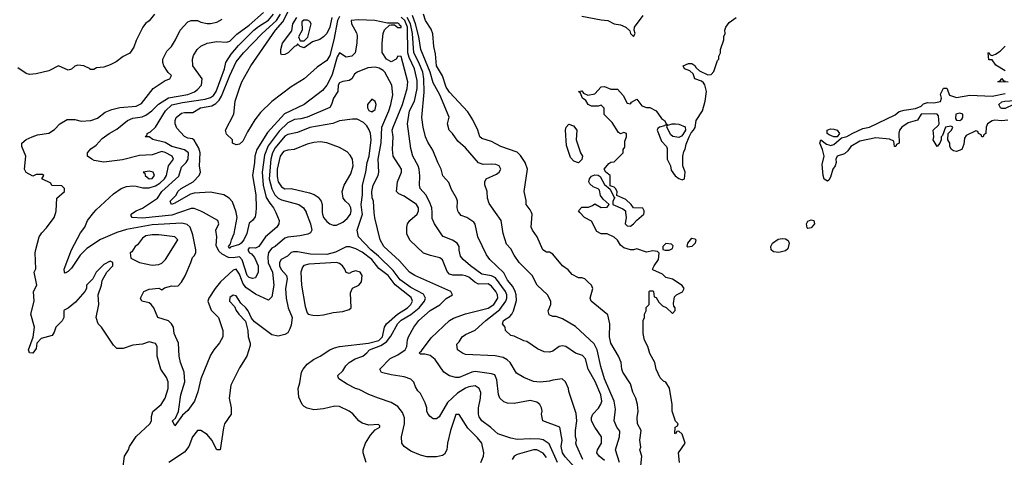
# Model space of a CAD drawing. Header units: inches. Extents: x 2348341 to 2479810, y 460419 to 613669.
# Tile 649 of 656: x 2445509 to 2451606, y 588483 to 591196. Entities that reach past the tile are written whole.
import ezdxf

# ---------------------------------------------------------------- set-up
doc = ezdxf.new("R2010")
doc.units = ezdxf.units.IN
doc.header["$MEASUREMENT"] = 0
for name, color, linetype in [('C4548', 7, 'Continuous'), ('C4549', 7, 'Continuous'), ('C4558', 7, 'Continuous'), ('C4559', 7, 'Continuous')]:
    doc.layers.add(name, color=color, linetype=linetype)

msp = doc.modelspace()

# ---------------------------------------------------------------- linework, layer by layer
at = {"layer": 'C4548', "color": 2}
for points, elevation in [([(2446148.4, 588411.6), (2446158, 588490), (2446182, 588530), (2446188.7, 588550), (2446230, 588612), (2446314, 588690), (2446325.2, 588710), (2446324.7, 588735.3), (2446334, 588766), (2446384, 588810), (2446409, 588850), (2446429.3, 588910), (2446429.3, 588950), (2446417.2, 588977.2), (2446382, 589030), (2446361.2, 589110), (2446359.3, 589170), (2446349.3, 589189.3), (2446310, 589199.3), (2446270, 589185.2), (2446210, 589178), (2446150, 589158), (2446110, 589158), (2446090, 589178), (2446015.3, 589290), (2445995.3, 589310), (2445982, 589350), (2445999, 589430), (2445995.3, 589490), (2446015.3, 589550), (2446020.4, 589579.6), (2446048.7, 589631.3), (2446086, 589670), (2446086, 589690), (2446070, 589698), (2446030, 589678), (2445982, 589630), (2445962, 589590), (2445922, 589550), (2445922, 589530), (2445912, 589510), (2445854.4, 589445.6), (2445810, 589408), (2445785.4, 589394.6), (2445782, 589390), (2445782, 589350), (2445771.1, 589328.9), (2445732, 589290), (2445722, 589258), (2445710, 589238), (2445641.6, 589218.4), (2445614.8, 589190), (2445610, 589158), (2445590, 589128.7), (2445568.7, 589130), (2445564, 589150), (2445593.2, 589226.8), (2445600.9, 589290), (2445579, 589370), (2445599, 589450), (2445595.3, 589510), (2445615.3, 589550), (2445598, 589630), (2445608, 589652), (2445605.2, 589750), (2445609.1, 589770.9), (2445628.7, 589850), (2445645.6, 589874.4), (2445675.5, 589904.5), (2445722, 589970), (2445732, 590000)], 70), ([(2447283.5, 590000), (2447310.6, 589930), (2447318.8, 589890), (2447310, 589875.3), (2447293.2, 589866.8), (2447244.1, 589855.9), (2447170, 589847.6), (2447150, 589840.7), (2447090.8, 589790), (2447070, 589779.5), (2447050, 589753.2), (2447045.8, 589725.8), (2447048, 589688), (2447074.4, 589630), (2447081.6, 589550), (2447070, 589478), (2447050, 589458), (2446970, 589495.1), (2446910, 589535.1), (2446890, 589562.7), (2446870, 589618), (2446850, 589649.4), (2446830, 589643.6), (2446752.9, 589570), (2446718.5, 589530), (2446680.5, 589470), (2446673.4, 589450), (2446694.9, 589394.9), (2446741, 589350), (2446766, 589270), (2446766, 589230), (2446747.1, 589192.9), (2446711.3, 589150), (2446690, 589115.3), (2446630, 588969), (2446611.6, 588888.4), (2446590.6, 588830), (2446550, 588772.7), (2446516.8, 588743.2), (2446470, 588678), (2446455.3, 588710), (2446474, 588726), (2446493.2, 588766.8), (2446506, 588870), (2446531.5, 588950), (2446527.3, 589010), (2446505.2, 589070), (2446497.2, 589110), (2446493.2, 589190), (2446465.2, 589250), (2446460.9, 589290), (2446449.4, 589310), (2446429.6, 589329.6), (2446364, 589350), (2446339, 589410), (2446324, 589430), (2446310, 589441.2), (2446266, 589450), (2446258, 589470), (2446278, 589510), (2446310, 589524.7), (2446370.8, 589530.8), (2446390, 589522), (2446405.6, 589534.4), (2446450, 589546), (2446470, 589542.8), (2446490, 589546.8), (2446510, 589567.7), (2446533, 589607), (2446569.6, 589690), (2446578, 589722), (2446590, 589732), (2446599, 589750), (2446599, 589770), (2446581.7, 589861.7), (2446563.7, 589910), (2446546, 589926), (2446513.3, 589933.3), (2446330, 589923.5), (2446170, 589894.3), (2446110, 589875.8), (2446010, 589832.6), (2445923.7, 589776.3), (2445883.6, 589736.4), (2445830, 589656), (2445810, 589634), (2445790, 589625.2), (2445786, 589630), (2445784.5, 589650), (2445829.4, 589770), (2445885.4, 589874.6), (2445913.2, 589910), (2445928.7, 589950), (2445967.9, 590000)], 66), ([(2446498.4, 590000), (2446450, 589983), (2446270, 589964.4), (2446206, 589970), (2446200.2, 589980.2), (2446199, 589990), (2446214.1, 590000)], 62), ([(2447094, 590000), (2447116.3, 589950), (2447113.4, 589930), (2447100.7, 589910), (2447030.3, 589849.7), (2446990, 589789.3), (2446970, 589779.3), (2446930, 589781.2), (2446922, 589770), (2446931, 589750), (2446943.4, 589743.4), (2446962, 589722), (2446985.8, 589670), (2446986, 589630), (2446970, 589596.2), (2446950, 589591.1), (2446930, 589597.7), (2446917.7, 589610), (2446886.1, 589706.1), (2446870, 589725.6), (2446830, 589719.3), (2446802.3, 589722.3), (2446761.9, 589741.9), (2446741.1, 589761.1), (2446724.9, 589795.1), (2446729.3, 589849.3), (2446724, 589890), (2446742, 589930), (2446735.3, 589950), (2446646.7, 590000)], 62), ([(2446971.3, 590000), (2446970, 589986), (2446966.8, 589973.2), (2446951.3, 589950), (2446930, 589934), (2446914.4, 589870), (2446897.4, 589830), (2446880.4, 589810), (2446870, 589802), (2446815.3, 589784.7), (2446810, 589778), (2446802, 589790), (2446814.6, 589805.4), (2446819.6, 589830), (2446837.6, 589870), (2446855.4, 589970), (2446850.3, 590000)], 58), ([(2447382.8, 590000), (2447383, 589990), (2447390.7, 589970), (2447410, 589944), (2447430, 589930.7), (2447450, 589922.8), (2447470, 589922.8), (2447510, 589940.7), (2447536.6, 589963.4), (2447557, 589990), (2447559.5, 590000)], 70), ([(2448363.7, 588450), (2448380.9, 588490), (2448383.7, 588510), (2448369.6, 588570), (2448344.1, 588604.1), (2448283.3, 588663.3), (2448230, 588748.7), (2448210, 588748.7), (2448175.8, 588650), (2448158.4, 588570), (2448154.4, 588530), (2448138.3, 588501.7), (2448126.2, 588493.8), (2448090, 588486), (2448030, 588486), (2447990, 588495.3), (2447930, 588522), (2447889.3, 588549.3), (2447875.3, 588570), (2447874, 588610), (2447892, 588690), (2447892, 588728), (2447879.7, 588759.7), (2447850, 588797.2), (2447810, 588822.7), (2447730, 588849.2), (2447670, 588873.2), (2447610, 588904), (2447588, 588910), (2447536.5, 588936.5), (2447486, 588970), (2447480.4, 588980.4), (2447478, 588990), (2447510, 589018), (2447529.2, 589050), (2447549.6, 589070.4), (2447585.6, 589094.4), (2447634, 589110), (2447659, 589130), (2447675.3, 589150), (2447744.7, 589175.3), (2447780.4, 589199.6), (2447806.6, 589233.4), (2447850, 589312.7), (2447870, 589333.7), (2447930, 589368.8), (2447982.4, 589410), (2448016.2, 589450), (2448022, 589470), (2448010, 589494.5), (2447930, 589536.3), (2447864.1, 589584.1), (2447821.2, 589641.2), (2447730.7, 589730.7), (2447682.4, 589770), (2447607, 589850), (2447598.4, 589890), (2447631.2, 589990), (2447629.8, 590000)], 66), ([(2448838.9, 588450), (2448787, 588567), (2448750, 588591.5), (2448730, 588595.1), (2448670, 588598.4), (2448590, 588594), (2448550, 588602), (2448470, 588629), (2448450, 588644), (2448426.8, 588666.8), (2448370, 588709), (2448354.8, 588734.8), (2448349.4, 588750), (2448349.5, 588789.5), (2448362.9, 588850), (2448364.5, 588884.5), (2448354, 588910), (2448330, 588925.2), (2448290, 588919.5), (2448270, 588911.8), (2448219.9, 588880.1), (2448157, 588823), (2448106.4, 588733.6), (2448090, 588722), (2448070, 588722), (2448050, 588735.3), (2448039, 588750), (2448029, 588770), (2448029, 588790), (2448020.2, 588820.2), (2447990, 588878), (2447974.6, 588894.6), (2447960.2, 588920.2), (2447948.9, 588948.9), (2447930, 588968), (2447890, 588981.2), (2447810, 588993.2), (2447750, 589009.3), (2447738, 589030), (2447803.9, 589096.1), (2447850, 589118), (2447895.1, 589150), (2447906.6, 589170), (2447909.6, 589210.4), (2447916, 589230), (2447949.6, 589290.4), (2447980.9, 589330), (2448050, 589392.7), (2448110, 589427.7), (2448150, 589466.8), (2448188, 589490), (2448178, 589510), (2447955.3, 589610), (2447922, 589630), (2447860.1, 589700.1), (2447762.7, 589790), (2447741.2, 589830), (2447707, 589967), (2447704.5, 590000)], 62), ([(2448962, 588402), (2448885.5, 588485.5), (2448869.7, 588510), (2448862.6, 588550), (2448867.8, 588590), (2448853.2, 588670), (2448748.7, 588710), (2448739, 588750), (2448744, 588770), (2448739, 588790), (2448729, 588810), (2448710, 588825.2), (2448670, 588835.1), (2448570, 588816), (2448530, 588819), (2448506.3, 588826.3), (2448482, 588850), (2448472.9, 588872.9), (2448464.1, 588964.1), (2448450, 588993.2), (2448430, 589000.9), (2448330, 589015.6), (2448308.8, 589011.2), (2448230, 588977.2), (2448210, 588977.2), (2448170, 588989), (2448135.3, 589010), (2448081.2, 589090), (2448050, 589114), (2448016.9, 589123.1), (2447990, 589122), (2447982, 589130), (2447997.2, 589142.8), (2448057, 589223), (2448170, 589330.8), (2448194.8, 589345.2), (2448270, 589372.7), (2448410, 589407.4), (2448444.2, 589430), (2448469.7, 589470), (2448468, 589490), (2448457.4, 589510), (2448430, 589543.6), (2448410, 589557.4), (2448350, 589556.9), (2448327.6, 589567.6), (2448290, 589599.6), (2448270, 589607.8), (2448250, 589613), (2448190, 589611.8), (2448170, 589618), (2448155.1, 589635.1), (2448126.3, 589706.3), (2448110, 589719), (2448052.9, 589732.9), (2448010, 589749), (2447926.8, 589826.8), (2447906.3, 589866.3), (2447905.2, 589910), (2447909.2, 589930), (2447924, 589950), (2447969.5, 589990.5), (2447973.7, 590000)], 58), ([(2448996.2, 588470), (2448956.5, 588556.5), (2448953.2, 588570), (2448956, 588590), (2448949.5, 588610), (2448949.6, 588649.6), (2448958.4, 588710), (2448954, 588754), (2448908.7, 588890), (2448908, 588910), (2448888, 588950), (2448868.4, 588968.4), (2448810, 588962), (2448790, 588954), (2448730.9, 588949.1), (2448690, 588953.2), (2448630, 588977.2), (2448584.1, 589004.1), (2448545.2, 589070), (2448527.5, 589087.5), (2448502.5, 589102.5), (2448452.1, 589112.1), (2448270, 589121.2), (2448250, 589129), (2448219, 589150), (2448215.3, 589184.7), (2448230, 589198), (2448249.2, 589230), (2448270, 589244), (2448330, 589270.7), (2448395.1, 589330), (2448481.6, 589398.4), (2448519.1, 589450), (2448525.7, 589470), (2448524.7, 589490), (2448516.9, 589510), (2448455.4, 589595.4), (2448430, 589608.4), (2448370, 589617.6), (2448299.3, 589670), (2448254, 589710), (2448239, 589730), (2448230, 589766), (2448229.3, 589790), (2448217.2, 589810), (2448189.6, 589829.6), (2448131.9, 589851.9), (2448122, 589862), (2448077.2, 589930), (2448063.7, 589963.7), (2448062, 590000)], 54), ([(2449130, 588463.7), (2449096, 588490), (2449082, 588510), (2449087.3, 588530), (2449111.6, 588570), (2449112.3, 588610), (2449069.4, 588669.4), (2449049.4, 588710), (2449049.4, 588730), (2449057.2, 588750), (2449093.4, 588786.6), (2449107.9, 588812.1), (2449113.3, 588830), (2449106.6, 588870), (2449072.7, 588952.7), (2449029.6, 589030), (2449013.3, 589093.3), (2448994, 589114), (2448949.5, 589129.5), (2448890, 589169.2), (2448870, 589173.2), (2448850, 589169), (2448810, 589141.2), (2448790, 589134), (2448756.5, 589136.5), (2448715.5, 589155.5), (2448650, 589201.2), (2448630, 589205.2), (2448570, 589234), (2448550, 589239), (2448518, 589270), (2448514, 589290), (2448499, 589310), (2448505.2, 589330), (2448543.9, 589356.1), (2448557.2, 589370), (2448566, 589390), (2448584.5, 589455.5), (2448583.6, 589490), (2448577.6, 589510), (2448561.7, 589541.7), (2448530, 589580.9), (2448507.3, 589627.3), (2448419, 589710), (2448398.6, 589738.6), (2448346.6, 589850), (2448328.9, 589928.9), (2448320.4, 589940.4), (2448278, 589970), (2448242.7, 589982.7), (2448227.1, 590000)], 50), ([(2449223.7, 588450), (2449197.2, 588530), (2449222, 588610), (2449224.8, 588644.8), (2449207.3, 588670), (2449189.6, 588710), (2449197.6, 588782.4), (2449189.6, 588830), (2449129.6, 588970), (2449106.5, 589046.5), (2449084.2, 589150), (2449066.6, 589186.6), (2448950, 589293.2), (2448870, 589341.2), (2448830, 589355.3), (2448810, 589355.3), (2448787, 589367), (2448781.2, 589390), (2448798, 589430), (2448798, 589450), (2448778, 589490), (2448713.2, 589550), (2448682.7, 589610), (2448601.2, 589690), (2448570, 589735.3), (2448550, 589775.3), (2448524.1, 589804.1), (2448502.7, 589870), (2448489.2, 589950), (2448454.3, 590000)], 46), ([(2449354, 588430), (2449361.2, 588490), (2449349, 588530), (2449354, 588546), (2449349.1, 588589.1), (2449358, 588650), (2449334, 588690), (2449333.2, 588730), (2449339, 588770), (2449334, 588810), (2449324, 588850), (2449306.3, 588886.3), (2449290, 588938), (2449244, 589010), (2449237.2, 589030), (2449233.2, 589070), (2449217.2, 589110), (2449169.2, 589190), (2449161.2, 589230), (2449162, 589310), (2449150, 589366), (2449048, 589450), (2449042, 589470), (2449058, 589530), (2449049, 589549), (2449029.1, 589569.1), (2449008.9, 589588.9), (2448990, 589595.3), (2448970, 589595.3), (2448930, 589615.3), (2448904.7, 589644.7), (2448869, 589670), (2448810, 589742), (2448790, 589754), (2448770, 589755.3), (2448749, 589770), (2448712.7, 589850), (2448684, 589890), (2448676, 589910), (2448681.2, 589990), (2448677.2, 590000)], 42), ([(2449595.3, 588450), (2449589, 588510), (2449628.7, 588570), (2449610, 588626), (2449590, 588646), (2449578, 588642), (2449570, 588628), (2449566, 588630), (2449568, 588670), (2449582, 588678), (2449586, 588690), (2449570, 588706), (2449548.9, 588768.9), (2449549.3, 588810), (2449532.1, 588912.1), (2449510, 588948), (2449494.6, 588954.6), (2449474.6, 588974.6), (2449449, 589030), (2449442, 589070), (2449410, 589126), (2449398, 589170), (2449378, 589210), (2449368.9, 589251.1), (2449368.7, 589330), (2449378, 589350), (2449378, 589370), (2449388, 589390), (2449388.4, 589411.6), (2449406, 589430), (2449406, 589510), (2449410, 589514), (2449430, 589514), (2449434, 589510), (2449438, 589478), (2449450, 589474), (2449465.4, 589445.4), (2449490, 589422), (2449511.1, 589411.1), (2449550, 589374), (2449567.3, 589392.7), (2449568, 589410), (2449560.2, 589420.2), (2449556.5, 589436.5), (2449562.5, 589477.5), (2449575.3, 589490), (2449612.1, 589507.9), (2449624, 589530), (2449610, 589548.7), (2449550, 589588), (2449510, 589598), (2449490, 589618), (2449430, 589646), (2449428, 589650), (2449438, 589670), (2449464, 589710), (2449468.7, 589748.7), (2449459, 589759), (2449430, 589762), (2449390, 589755.3), (2449330, 589775.3), (2449310, 589768.7), (2449290, 589768.7), (2449250, 589782), (2449230, 589798), (2449210, 589828), (2449190, 589848), (2449147.3, 589867.3), (2449110, 589868.7), (2449083.1, 589883.1), (2449050, 589946), (2449006, 589970), (2448977.5, 590000)], 38), ([(2449260.6, 590000), (2449264.9, 589970), (2449258, 589930), (2449270, 589918), (2449290, 589914.8), (2449310, 589930.5), (2449330, 589953.4), (2449374, 589990), (2449374.7, 590000)], 38), ([(2447655.3, 588450), (2447635.3, 588510), (2447635.3, 588530), (2447649.2, 588570.8), (2447680.2, 588619.8), (2447710, 588654), (2447738, 588670), (2447738, 588678), (2447730, 588686), (2447670, 588682), (2447630, 588695.3), (2447609.3, 588709.3), (2447572.1, 588752.1), (2447548.7, 588770), (2447490, 588797.2), (2447459.8, 588800.2), (2447390, 588784), (2447330, 588778), (2447290, 588788), (2447270, 588798), (2447258, 588810), (2447236.4, 588856.4), (2447234, 588910), (2447244, 588944), (2447254, 589010), (2447264, 589030), (2447290, 589061), (2447328.7, 589090), (2447369.5, 589110.5), (2447429, 589150), (2447458.3, 589161.7), (2447490, 589170.3), (2447668.7, 589190), (2447732.5, 589207.5), (2447755.9, 589230), (2447768.5, 589290), (2447780.5, 589310), (2447849.1, 589370.9), (2447909.6, 589410), (2447931.5, 589430), (2447940.5, 589450), (2447932.9, 589472.9), (2447833, 589553), (2447790, 589609.7), (2447732.8, 589652.8), (2447689.6, 589710), (2447630, 589754), (2447590, 589775.1), (2447553.4, 589786.6), (2447530, 589786.6), (2447465.2, 589754.8), (2447410, 589740.7), (2447310, 589742), (2447230, 589755.6), (2447204.4, 589755.6), (2447190, 589752.3), (2447167.3, 589730), (2447128, 589710), (2447117, 589690), (2447118.3, 589670), (2447127.7, 589647.7), (2447160.4, 589610), (2447164.4, 589590), (2447155.8, 589530), (2447158.4, 589470), (2447170.5, 589410), (2447197, 589350), (2447190, 589302), (2447180.9, 589279.1), (2447170, 589255.3), (2447150, 589244), (2447110, 589234), (2447070, 589242), (2446962, 589322), (2446944.7, 589344.7), (2446924, 589390), (2446910, 589408.7), (2446877.5, 589437.5), (2446850, 589484), (2446830, 589489), (2446810, 589472.7), (2446807.3, 589450), (2446838.5, 589418.5), (2446850, 589392), (2446866, 589370), (2446906.4, 589326.4), (2446921, 589270), (2446922.8, 589230), (2446936, 589190), (2446935.3, 589175.3), (2446916, 589110), (2446870, 589038), (2446816, 588930), (2446806, 588850), (2446818, 588790), (2446818, 588750), (2446778, 588690), (2446770, 588666), (2446750.9, 588529.1), (2446730, 588528.7), (2446699, 588590), (2446670, 588624), (2446630, 588649), (2446610, 588648.7), (2446578, 588610), (2446556, 588550), (2446530, 588515.3), (2446432, 588450)], 70), ([(2448770, 588482.7), (2448750, 588509.5), (2448710, 588529.6), (2448690, 588529.6), (2448590, 588499.5), (2448571, 588490), (2448557.3, 588470)], 66)]:
    msp.add_lwpolyline(points, dxfattribs=dict(at, elevation=elevation))
for points, elevation in [([(2446330, 589862.9), (2446290, 589856.2), (2446270, 589841.2), (2446239.1, 589800.9), (2446224.7, 589790), (2446203.6, 589756.4), (2446194, 589750), (2446198, 589718), (2446250.9, 589690.9), (2446330, 589674.8), (2446370, 589678.8), (2446390, 589686.8), (2446411.7, 589708.3), (2446488, 589830), (2446468.9, 589848.9), (2446370, 589862)], 70), ([(2449645.6, 589785.6), (2449642, 589790), (2449646, 589810), (2449670, 589841), (2449690, 589838), (2449696, 589830), (2449691, 589810), (2449670, 589789.3)], 34), ([(2449510, 589808.7), (2449491.3, 589790), (2449492, 589772), (2449506.4, 589766.4), (2449530, 589767.3), (2449550, 589778), (2449554.2, 589794.2), (2449544.7, 589804.7)], 38), ([(2447470, 589691.1), (2447298.8, 589681.2), (2447269.1, 589670.9), (2447259.3, 589660.7), (2447250.3, 589630), (2447253.4, 589550), (2447277.3, 589417.3), (2447290, 589378), (2447296, 589370), (2447323.6, 589363.6), (2447350, 589361.7), (2447390, 589366.7), (2447450, 589380.3), (2447510, 589386), (2447550, 589399.3), (2447562, 589410), (2447557, 589503), (2447569.1, 589530.9), (2447608.7, 589550), (2447625.2, 589570), (2447629.1, 589609.1), (2447618, 589630), (2447590, 589639), (2447567.1, 589632.9), (2447550, 589622), (2447530, 589628), (2447522.7, 589650), (2447507, 589670), (2447490, 589683.6)], 74)]:
    msp.add_lwpolyline(points, close=True, dxfattribs=dict(at, elevation=elevation))
at = {"layer": 'C4549', "color": 2}
for points, elevation in [([(2445967.9, 590000), (2445982, 590018), (2446090, 590116), (2446138, 590150), (2446170, 590160.7), (2446210, 590164.9), (2446230, 590164), (2446272.4, 590152.4), (2446310, 590154.3), (2446350, 590166.5), (2446377, 590183), (2446406.3, 590210), (2446418.9, 590230), (2446431.3, 590290), (2446460.7, 590330), (2446453.2, 590350), (2446410, 590372.8), (2446390, 590378), (2446330, 590358.4), (2446250, 590353.6), (2446146.3, 590326.3), (2446030, 590313.2), (2445970, 590322.7), (2445955.3, 590330), (2445928.7, 590350), (2445929.5, 590370.5), (2445950, 590394.8), (2445983.2, 590416.8), (2446020.1, 590459.9), (2446062, 590490), (2446110, 590516), (2446177.2, 590570), (2446210, 590586), (2446266.5, 590593.5), (2446290, 590603.1), (2446327, 590630), (2446368.5, 590671.5), (2446429.8, 590710.2), (2446550, 590732.7), (2446591.1, 590748.9), (2446610, 590763), (2446635.1, 590790), (2446638, 590830), (2446581.2, 590910), (2446579, 590950), (2446585.6, 590974.4), (2446608.7, 591010), (2446630, 591031), (2446669.5, 591050.5), (2446730, 591060.7), (2446790, 591056), (2446810, 591062.8), (2446853.4, 591106.6), (2446930, 591161.7), (2447019.5, 591240.5)], 66), ([(2447490, 591215.5), (2447476.3, 591190), (2447455, 591070), (2447430, 590974), (2447410, 590942.7), (2447350, 590901.2), (2447270.5, 590829.5), (2447190, 590779), (2447070.9, 590689.1), (2447000.5, 590619.5), (2446965.5, 590574.5), (2446919.1, 590500.9), (2446890, 590442), (2446870, 590424), (2446850, 590419), (2446826, 590430), (2446826, 590450), (2446790, 590486), (2446784, 590510), (2446835.3, 590610), (2446844, 590690), (2446869.5, 590770.5), (2446884, 590810), (2446939.3, 590910), (2447093, 591130), (2447137.6, 591182.4), (2447173.3, 591250)], 54), ([(2446344.7, 591230), (2446310.7, 591189.3), (2446287.1, 591172.9), (2446271.3, 591150), (2446230, 591066), (2446215.3, 591024.7), (2446190, 590988), (2446150, 590968), (2446105.4, 590934.6), (2446070, 590915.3), (2446030, 590902), (2445983.6, 590896.4), (2445967.3, 590887.3), (2445946, 590886), (2445946, 590890), (2445906, 590910), (2445870, 590913.2), (2445850, 590908), (2445830, 590888), (2445810, 590882), (2445750, 590908.7), (2445690, 590879), (2445610, 590859), (2445570, 590855.3), (2445550, 590862), (2445498, 590898)], 70), ([(2445732, 590000), (2445735.3, 590010), (2445738, 590090), (2445786, 590130), (2445786, 590150), (2445770, 590166), (2445708.4, 590168.4), (2445702, 590182), (2445646, 590210), (2445658, 590230), (2445650, 590235.3), (2445610, 590235.3), (2445590, 590226), (2445548.9, 590248.9), (2445538, 590270), (2445546, 590350), (2445522, 590410), (2445522, 590430), (2445550, 590452), (2445586, 590470), (2445619, 590481), (2445690, 590491.3), (2445724.7, 590515.3), (2445758, 590550), (2445803.2, 590576.8), (2445850, 590577.3), (2445890, 590567.3), (2445950, 590570.6), (2445990, 590584.9), (2446038.6, 590621.4), (2446080.2, 590639.8), (2446129.4, 590650.6), (2446230, 590660.4), (2446263.3, 590676.7), (2446335.3, 590770), (2446410, 590818), (2446438, 590830), (2446448, 590850), (2446429.1, 590869.1), (2446402, 590910), (2446395.3, 590930), (2446395.3, 590950), (2446420.2, 590999.8), (2446448.7, 591030), (2446473.2, 591070), (2446502, 591130), (2446550, 591182), (2446570, 591191.3), (2446610, 591191), (2446630, 591181), (2446670, 591171), (2446690, 591171), (2446730, 591181), (2446762, 591198)], 70), ([(2446214.1, 590000), (2446229.7, 590010.3), (2446270, 590028), (2446362.9, 590090), (2446389.6, 590130), (2446493.6, 590226.4), (2446510, 590281), (2446539.5, 590310), (2446551.7, 590331.7), (2446554, 590370), (2446530, 590389.6), (2446450, 590409.7), (2446410, 590435.1), (2446333.2, 590453.2), (2446310, 590468.7), (2446286, 590470), (2446298, 590482), (2446298, 590490), (2446318.9, 590501.1), (2446349.3, 590530), (2446411.6, 590630), (2446450, 590668.4), (2446516.8, 590683.2), (2446657.2, 590702.8), (2446690, 590712.7), (2446710, 590726.4), (2446724.7, 590750), (2446755.4, 590830), (2446776.9, 590890), (2446785.1, 590930), (2446818.8, 590981.2), (2446864.1, 591035.9), (2446958.9, 591130), (2446986.8, 591153.2), (2447050, 591191.8), (2447081.5, 591230)], 62), ([(2446850.3, 590000), (2446850, 590002), (2446826.3, 590066.3), (2446805.2, 590090), (2446774, 590110), (2446690, 590126.6), (2446590, 590120.7), (2446566.6, 590113.4), (2446470, 590058), (2446448.7, 590050), (2446441.2, 590070), (2446475.1, 590104.9), (2446490, 590133), (2446509.8, 590150.2), (2446584, 590190), (2446621.2, 590230), (2446629.2, 590250), (2446622, 590290), (2446625.6, 590370), (2446618.7, 590398.7), (2446589.4, 590449.4), (2446578, 590458), (2446550, 590460.7), (2446530, 590471.5), (2446482.9, 590522.9), (2446471, 590550), (2446470.9, 590570), (2446478.3, 590590), (2446510, 590616.5), (2446530, 590621.1), (2446580.2, 590619.8), (2446628.7, 590650), (2446697.8, 590662.2), (2446723.9, 590676.1), (2446744.1, 590695.9), (2446759.4, 590720.6), (2446809.8, 590850), (2446850, 590933.4), (2446894, 590990), (2447009.6, 591110), (2447099.3, 591190), (2447123.8, 591230)], 58), ([(2447973.7, 590000), (2447978, 590010), (2447978, 590030), (2447965.2, 590050), (2447890, 590101.2), (2447856.5, 590116.5), (2447842, 590130), (2447849.3, 590190), (2447872.7, 590250), (2447872.7, 590270), (2447822, 590350), (2447817, 590390), (2447820.7, 590470), (2447816.2, 590510), (2447820.7, 590530), (2447878.9, 590670), (2447907.6, 590770), (2447911.3, 590810), (2447870, 590968), (2447850, 590968.7), (2447840.7, 590950), (2447810, 590935.1), (2447780.9, 590950), (2447752.5, 590992.5), (2447752.7, 591050), (2447759.3, 591110), (2447767, 591133), (2447798, 591162), (2447810, 591164.7), (2447830, 591164.7), (2447850, 591147.7), (2447870, 591146.8), (2447870, 591155.3), (2447861.2, 591161.2), (2447859, 591170), (2447850, 591174), (2447786, 591174), (2447708, 591190), (2447604.6, 591195.4), (2447562, 591190), (2447564, 591170), (2447594.4, 591114.4), (2447598, 591098), (2447597.3, 591050), (2447586.8, 590990), (2447564.7, 590970), (2447530, 590963), (2447490, 590989.2), (2447475.1, 590964.9), (2447443.4, 590856.6), (2447430, 590825.2), (2447410, 590789), (2447383.4, 590756.6), (2447271, 590670), (2447148.2, 590611.8), (2447043.1, 590496.9), (2446976.5, 590390), (2446964.4, 590350), (2446963, 590310), (2446950.4, 590230), (2446970.3, 590110.3), (2446974, 590030), (2446971.3, 590000)], 58), ([(2447441.6, 591210), (2447430, 591149), (2447410, 591109), (2447390, 591089), (2447366.4, 591073.6), (2447322, 591058), (2447270, 591022), (2447246, 591030), (2447230, 591046), (2447224.7, 591035.3), (2447210, 591028.7), (2447172, 590990), (2447150, 590979), (2447130, 590978), (2447125.2, 590985.2), (2447125.2, 591010), (2447137.2, 591050), (2447194, 591126), (2447199.5, 591170), (2447225.2, 591210)], 50), ([(2448062, 590000), (2448060.7, 590030), (2448046.3, 590066.3), (2448022.7, 590110), (2447989.5, 590150), (2447984.5, 590170), (2447986.8, 590226.8), (2447982, 590270), (2447976, 590290), (2447943.7, 590350), (2447930, 590398), (2447909.6, 590550), (2447923, 590630), (2447953.5, 590690), (2447969.7, 590770), (2447970, 590818), (2447953.7, 590890), (2447920.4, 590960.4), (2447912.5, 590990), (2447910.5, 591150), (2447893.3, 591190), (2447870, 591211.7)], 54), ([(2448227.1, 590000), (2448223.7, 590003.7), (2448217.2, 590030), (2448219.3, 590070), (2448213.2, 590090), (2448182.5, 590142.5), (2448165.6, 590185.6), (2448130, 590228), (2448119, 590270), (2448097.2, 590310), (2448066.8, 590386.8), (2448035.9, 590435.9), (2448020.9, 590470), (2448007, 590530), (2447999.5, 590590), (2448014, 590746), (2448011.9, 590828.1), (2448004.8, 590870), (2447980.8, 590930), (2447948.9, 590990), (2447941, 591110), (2447929.3, 591170), (2447909, 591209)], 50), ([(2448454.3, 590000), (2448415.5, 590055.5), (2448405.2, 590090), (2448404, 590130), (2448388.9, 590171.1), (2448388.9, 590191.1), (2448398, 590210), (2448462, 590238), (2448478, 590250), (2448488.7, 590270), (2448478, 590290), (2448457.5, 590297.5), (2448430, 590300.9), (2448378, 590298), (2448350, 590308.7), (2448270, 590402), (2448222, 590442), (2448188.7, 590490), (2448169, 590510), (2448158, 590550), (2448168, 590592), (2448109.6, 590730), (2448070, 590804), (2448051.1, 590870), (2447991.8, 591010), (2447980.4, 591090), (2447960.3, 591170), (2447941.1, 591221.1)], 46), ([(2448677.2, 590000), (2448670, 590018), (2448646, 590050), (2448646, 590074), (2448633.2, 590130), (2448653.2, 590270), (2448638.4, 590310), (2448610, 590353.2), (2448590, 590375.1), (2448488, 590410), (2448430, 590441.2), (2448370, 590459), (2448359, 590470), (2448345.2, 590510), (2448314.2, 590574.2), (2448284.1, 590624.1), (2448170, 590746), (2448150, 590777.2), (2448127.1, 590847.1), (2448089.7, 590910), (2448083.3, 590983.3), (2448072.7, 591030), (2448067.9, 591107.9), (2448057.1, 591137.1), (2448022, 591190), (2448009.5, 591230)], 42), ([(2449374.7, 590000), (2449375.3, 590010), (2449367.3, 590027.3), (2449310, 590029), (2449295.3, 590050), (2449262, 590082), (2449206, 590106), (2449208, 590130), (2449198, 590150), (2449190, 590158), (2449166, 590166), (2449166, 590230), (2449138, 590250), (2449128.7, 590268.7), (2449156.4, 590303.6), (2449168.4, 590311.6), (2449190, 590314), (2449246, 590370), (2449246, 590390), (2449255.3, 590404.7), (2449256.4, 590443.6), (2449266, 590470), (2449266, 590490), (2449250, 590495.3), (2449230, 590488), (2449216.4, 590496.4), (2449178, 590558), (2449128.4, 590608.4), (2449127.3, 590647.3), (2449110, 590666), (2449090, 590659), (2449050, 590659.5), (2449029.5, 590669.5), (2449013.8, 590693.8), (2448994, 590710), (2448980.4, 590740.4), (2448970, 590751), (2448990, 590754.8), (2449000.7, 590740.7), (2449027.5, 590727.5), (2449070, 590736.3), (2449110, 590779.1), (2449130, 590782), (2449170, 590764.7), (2449210, 590764.7), (2449245.4, 590725.4), (2449270, 590678), (2449290, 590674), (2449296.4, 590683.6), (2449330, 590702), (2449362, 590662), (2449390, 590651.3), (2449410, 590651), (2449450, 590630.8), (2449483, 590583), (2449502, 590570), (2449511.1, 590551.1), (2449522, 590542), (2449549.3, 590550.7), (2449570, 590550.8), (2449590, 590547.7), (2449630, 590531.3), (2449631.3, 590510), (2449616, 590484), (2449606.4, 590473.6), (2449590, 590466), (2449552.3, 590472.3), (2449541.2, 590481.2), (2449515.3, 590530), (2449518, 590538), (2449510, 590546), (2449502, 590538), (2449470, 590528.7), (2449459.6, 590520.4), (2449456, 590510), (2449482, 590442), (2449514, 590410), (2449518, 590398), (2449518, 590330), (2449538, 590290), (2449543.5, 590263.5), (2449567.1, 590227.1), (2449590, 590211.3), (2449610, 590202), (2449626, 590210), (2449628.7, 590250), (2449615.3, 590290), (2449615.3, 590350), (2449621.2, 590378.8), (2449630, 590394), (2449635.3, 590424.7), (2449654, 590470), (2449665.6, 590494.4), (2449682, 590510), (2449692.3, 590527.7), (2449697, 590570), (2449737.2, 590630), (2449754, 590690), (2449760.9, 590750), (2449752.1, 590792.1), (2449743.7, 590803.7), (2449730, 590814), (2449689.3, 590829.3), (2449679.3, 590859.3), (2449658, 590878), (2449626, 590890), (2449618, 590910), (2449650, 590924.7), (2449670, 590924.7), (2449690, 590911), (2449697.3, 590897.3), (2449718.5, 590878.5), (2449770, 590854.8), (2449790, 590856), (2449806.3, 590873.7), (2449830, 590942), (2449838, 590950), (2449838, 590970), (2449848, 590990), (2449848.7, 591010), (2449868.7, 591070), (2449868.9, 591091.1), (2449878, 591110), (2449875.3, 591130), (2449882, 591150), (2449902, 591178), (2449946, 591210)], 38), ([(2448990, 591218), (2449110, 591194), (2449150.3, 591190.3), (2449190, 591170.7), (2449230, 591162.8), (2449262, 591150), (2449286.4, 591126.4), (2449292, 591110), (2449310, 591092), (2449319, 591110), (2449314, 591130), (2449315.3, 591150), (2449370, 591222)], 42), ([(2447704.5, 590000), (2447699.3, 590070), (2447692.1, 590092.1), (2447689.5, 590130), (2447697, 590170), (2447729.4, 590230), (2447732.7, 590250), (2447728, 590330), (2447746.7, 590433.3), (2447751.1, 590530), (2447795.1, 590630), (2447807.6, 590670), (2447818.4, 590730), (2447812.7, 590790), (2447769.5, 590870), (2447759.7, 590879.8), (2447735.5, 590895.5), (2447710, 590901.1), (2447663.6, 590896.4), (2447598, 590870), (2447582.8, 590857.2), (2447564.7, 590830), (2447550, 590819), (2447510, 590813.2), (2447490, 590805.2), (2447481.6, 590790), (2447479.1, 590750), (2447452.7, 590710), (2447440.5, 590670), (2447428.5, 590651.5), (2447290, 590591.3), (2447250, 590580.5), (2447210, 590576.9), (2447170, 590556.9), (2447116.1, 590503.9), (2447046.6, 590413.4), (2447024.2, 590355.8), (2447010.3, 590250), (2447016.1, 590170), (2447034.4, 590094.4), (2447057.3, 590057.3), (2447080.7, 590030), (2447094, 590000)], 62), ([(2447629.8, 590000), (2447622.6, 590050), (2447631.9, 590110), (2447631, 590170), (2447652.8, 590250), (2447660.5, 590310), (2447672.6, 590350), (2447684.5, 590450), (2447681.2, 590490), (2447672.9, 590512.9), (2447658, 590538), (2447638, 590558), (2447598.6, 590578.6), (2447570, 590579.3), (2447490, 590569), (2447447.1, 590552.9), (2447306.3, 590526.3), (2447230, 590496.2), (2447170, 590484.5), (2447150, 590473.6), (2447090, 590401.6), (2447074.7, 590370), (2447063.6, 590330), (2447054.7, 590210), (2447070, 590147.3), (2447089.2, 590109.2), (2447110, 590088.8), (2447130, 590079.5), (2447238, 590050), (2447266, 590030), (2447282.5, 590002.5), (2447283.5, 590000)], 66), ([(2447559.5, 590000), (2447562, 590010), (2447559.5, 590030), (2447550, 590049), (2447526, 590070), (2447512.7, 590090), (2447506, 590130), (2447518, 590170), (2447558.9, 590241.1), (2447574, 590290), (2447569, 590330), (2447555.5, 590355.5), (2447536.6, 590376.6), (2447490, 590402.7), (2447410, 590432), (2447370, 590438), (2447330, 590435.1), (2447290, 590424.5), (2447208.5, 590391.5), (2447170, 590387.3), (2447142.3, 590377.7), (2447122.4, 590350), (2447103.6, 590270), (2447104.2, 590224.2), (2447110, 590191.3), (2447130, 590159.1), (2447150, 590146.4), (2447190, 590148.4), (2447302.8, 590122.8), (2447332.4, 590112.4), (2447356.4, 590096.4), (2447374.8, 590070), (2447382, 590050), (2447382.8, 590000)], 70), ([(2448977.5, 590000), (2448968, 590010), (2448990, 590034), (2449030, 590034), (2449056.4, 590043.6), (2449070, 590054), (2449110, 590032), (2449147.3, 590032.7), (2449158, 590050), (2449122.7, 590082.7), (2449106, 590106), (2449099, 590139), (2449090, 590148), (2449060.2, 590160.2), (2449039, 590179), (2449034, 590190), (2449037.2, 590210), (2449050, 590226), (2449070, 590234), (2449091, 590231), (2449103.5, 590223.5), (2449130, 590174), (2449164.7, 590144.7), (2449190, 590094), (2449194, 590094), (2449182, 590070), (2449182, 590050), (2449242.6, 590022.6), (2449259.1, 590010), (2449260.6, 590000)], 38), ([(2446646.7, 590000), (2446630, 590009.4), (2446590, 590024.5), (2446570, 590025.1), (2446498.4, 590000)], 62)]:
    msp.add_lwpolyline(points, dxfattribs=dict(at, elevation=elevation))
for points, elevation in [([(2447292, 591192), (2447268, 591192), (2447256.9, 591183.1), (2447258, 591130), (2447234.8, 591090), (2447244.7, 591064.7), (2447270, 591064.7), (2447293.6, 591086.4), (2447313.2, 591170), (2447305.2, 591185.2)], 50), ([(2447690, 590702), (2447662.8, 590670), (2447662.8, 590650), (2447670, 590632), (2447690, 590624.7), (2447710, 590638), (2447716, 590670), (2447709.1, 590689.1)], 66), ([(2448970, 590309.2), (2448939.3, 590319.3), (2448920.5, 590340.5), (2448895.5, 590415.5), (2448889.4, 590510), (2448892.3, 590530), (2448910, 590547.7), (2448937.4, 590537.4), (2448959.3, 590510), (2448955.5, 590450), (2448980.4, 590370), (2448994.8, 590350), (2448990.5, 590329.5)], 38), ([(2446310, 590257.2), (2446274, 590250), (2446284.7, 590244.7), (2446286.8, 590230), (2446310, 590208.5), (2446330, 590211), (2446342.7, 590230), (2446335.3, 590250)], 70)]:
    msp.add_lwpolyline(points, close=True, dxfattribs=dict(at, elevation=elevation))
at = {"layer": 'C4558', "color": 2, "elevation": 34}
for points in [[(2450390, 589902), (2450385.1, 589905.1), (2450379.7, 589930), (2450390, 589947.7), (2450410, 589955.8), (2450426, 589950), (2450430.4, 589930.4), (2450410, 589905.6)], [(2450210, 589752.6), (2450176.9, 589756.9), (2450162.9, 589770), (2450160.5, 589790), (2450169.8, 589810.2), (2450204.7, 589835.2), (2450230, 589839.5), (2450250, 589837.1), (2450266.4, 589826.4), (2450273, 589810), (2450264.4, 589775.6), (2450250, 589762.4)]]:
    msp.add_lwpolyline(points, close=True, dxfattribs=at)
at = {"layer": 'C4559', "color": 2, "elevation": 34}
for points in [[(2451610, 590878), (2451553.6, 590913.6), (2451530, 590946), (2451510, 590946), (2451506, 590990), (2451510, 590992), (2451518, 590978), (2451530, 590974), (2451550, 590982), (2451580.4, 590999.6), (2451610, 591032)], [(2451630, 590808), (2451566, 590810), (2451582, 590818), (2451590, 590832), (2451598, 590818), (2451610, 590814)], [(2451627.9, 590572.1), (2451590, 590569.2), (2451546.8, 590573.2), (2451530, 590568.7), (2451502, 590550), (2451494, 590530), (2451492, 590490), (2451478, 590482), (2451474, 590470), (2451466, 590470), (2451462, 590482), (2451446, 590490), (2451442, 590502), (2451430, 590506), (2451370, 590478), (2451358, 590462), (2451355.3, 590424.7), (2451342, 590390), (2451310, 590378), (2451290, 590382), (2451278, 590390), (2451268, 590410), (2451268, 590430), (2451255.3, 590450), (2451258, 590490), (2451278, 590510), (2451286, 590530), (2451275.3, 590535.3), (2451242, 590530), (2451222, 590478), (2451214, 590470), (2451214, 590450), (2451206, 590430), (2451190, 590408.7), (2451165.2, 590450), (2451169, 590470), (2451164, 590510), (2451198.9, 590541.1), (2451202.7, 590550), (2451198.9, 590598.9), (2451189.6, 590609.6), (2451171.9, 590611.9), (2451090, 590609.3), (2451068, 590572), (2451010, 590555.6), (2450970.8, 590530), (2450956, 590510), (2450952, 590492), (2450954, 590430), (2450938, 590422), (2450934, 590410), (2450926, 590410), (2450922, 590442), (2450895.3, 590455.3), (2450810, 590463.7), (2450710, 590442.6), (2450654.9, 590410), (2450636.7, 590383.3), (2450616.2, 590363.8), (2450570, 590349), (2450561.6, 590330), (2450563.7, 590310), (2450558.4, 590290), (2450544.4, 590270), (2450530, 590219), (2450518.3, 590201.7), (2450510, 590194.5), (2450490, 590206.6), (2450483.5, 590230), (2450478.3, 590298.3), (2450489.4, 590350), (2450480.5, 590390), (2450462.9, 590430), (2450469.6, 590450.3), (2450504.4, 590424.4), (2450518.9, 590418.9), (2450530, 590416), (2450550, 590421.1), (2450596.5, 590463.5), (2450630, 590470.5), (2450667, 590493), (2450730, 590522), (2450770, 590530.4), (2450930, 590605.5), (2450954.3, 590625.7), (2450985.1, 590634.9), (2451055.1, 590644.9), (2451090, 590659.1), (2451105.3, 590674.7), (2451130, 590683.1), (2451170, 590680.2), (2451210.9, 590689.1), (2451217.2, 590710), (2451210, 590734), (2451230, 590771.3), (2451250, 590772), (2451266.8, 590726.8), (2451310, 590713.4), (2451391.4, 590728.6), (2451530, 590722.4), (2451610, 590737.1)]]:
    msp.add_lwpolyline(points, dxfattribs=at)
at = {"layer": 'C4559', "color": 2}
for points, elevation in [([(2451590, 590644.2), (2451580.9, 590650), (2451572.3, 590670), (2451590, 590685.5), (2451608, 590690), (2451670, 590695.5), (2451681, 590690), (2451662.8, 590670), (2451610, 590644.2)], 30), ([(2451330, 590617), (2451304.7, 590610), (2451303.5, 590583.5), (2451310, 590572), (2451330, 590571.3), (2451342, 590578), (2451348.7, 590590), (2451348.7, 590610)], 34), ([(2450570, 590469), (2450550.6, 590469.4), (2450521.3, 590481.3), (2450509.6, 590489.7), (2450509.7, 590510.3), (2450530, 590518.4), (2450550, 590517.6), (2450571, 590510), (2450586, 590490)], 34)]:
    msp.add_lwpolyline(points, close=True, dxfattribs=dict(at, elevation=elevation))

doc.saveas('drawing.dxf')
